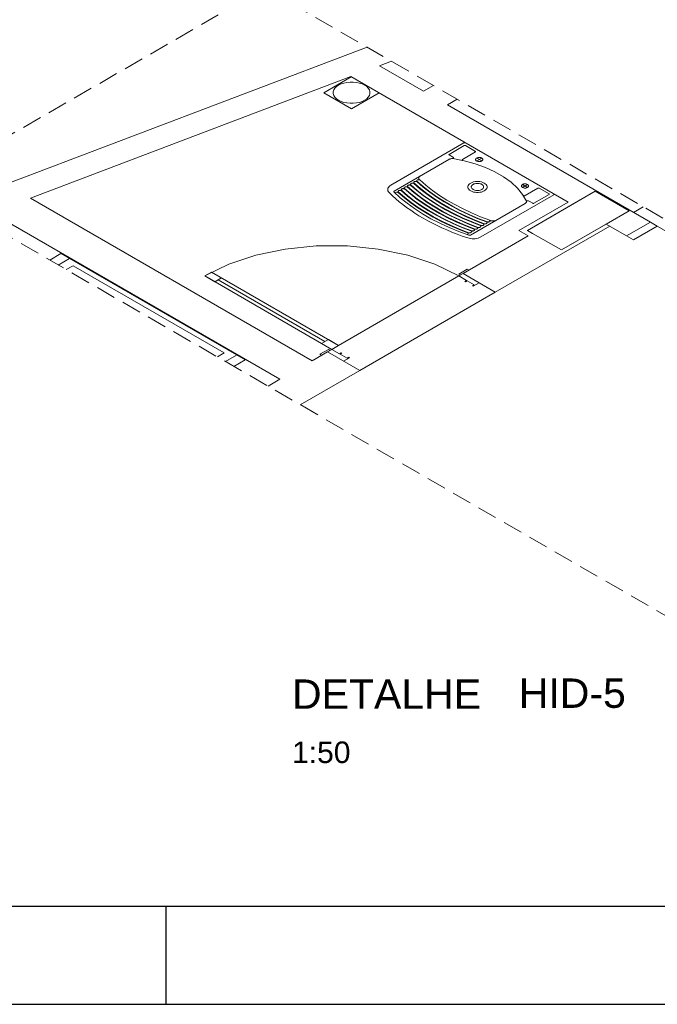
# Model space of a CAD drawing. Header units: millimetres. Extents: x 567 to 934, y -1 to 364.
# Tile 650 of 656: x 780 to 787, y 60 to 70. Entities that reach past the tile are written whole.
import ezdxf

# ---------------------------------------------------------------- set-up
doc = ezdxf.new("R2010")
doc.units = ezdxf.units.MM
doc.header["$MEASUREMENT"] = 0
doc.linetypes.add('JIS_02_2.0', pattern=[0.3, 0.2, -0.1])
doc.linetypes.add('NULL', pattern=[0])
doc.layers.get('0').update_dxf_attribs({"lineweight": 18})
for name, color, linetype, lineweight in [('A-DETL', 7, 'Continuous', 13), ('A-DETL-GENF', 7, 'Continuous', 13), ('A-DETL-GENF-HDLN', 7, 'Continuous', 13), ('A-WALL', 7, 'Continuous', 25), ('ARQ-ALV-REB', 7, 'Continuous', 18), ('ARQ-ESQUAD', 7, 'Continuous', 25), ('C-PROP-LINE', 7, 'Continuous', 25), ('Caixas e Ralos - TIGRE', 7, 'Continuous', 13), ('DI-Área do detalhe', 10, 'JIS_02_2.0', 0), ('Peças hidrossanitárias', 7, 'Continuous', 13), ('Q-SPCQ', 7, 'Continuous', 13), ('S-COLS', 7, 'Continuous', 13), ('Textos', 7, 'Continuous', 9)]:
    doc.layers.add(name, color=color, linetype=linetype, lineweight=lineweight)
doc.layers.add('FOLHA_PADRÃO', color=7, linetype='Continuous')
doc.styles.add('Arial', font='arial.ttf')
doc.styles.add('ArialBlack', font='txt')

# ---------------------------------------------------------------- blocks, each defined once
blk = doc.blocks.new('A1EST. 1500')
at = {"layer": 'FOLHA_PADRÃO', "color": 1, "linetype": 'Continuous'}
for p, q in [((59.5, 0), (59.5, 1)), ((0, 0), (150.008, 0))]:
    blk.add_line(p, q, dxfattribs=at)
at = {"layer": 'FOLHA_PADRÃO', "color": 6, "linetype": 'Continuous'}
blk.add_lwpolyline([(149, 58.4), (149, 1), (1, 1), (1, 58.4), (149, 58.4)], dxfattribs=at)

msp = doc.modelspace()

# ---------------------------------------------------------------- linework, layer by layer
at = {"layer": 'A-DETL', "color": 8, "linetype": 'Continuous', "lineweight": 5}
for p, q in [((786.524, 68.119), (786.624, 68.177)), ((791.118, 65.466), (786.524, 68.119))]:
    msp.add_line(p, q, dxfattribs=at)
at = {"layer": 'A-DETL-GENF', "color": 8, "lineweight": 5}
for p, q in [((782.211, 67.509), (782.142, 67.469)), ((782.142, 67.469), (782.211, 67.509)), ((782.142, 67.469), (783.441, 66.719)), ((782.246, 67.409), (782.142, 67.469)), ((783.51, 66.759), (782.211, 67.509)), ((782.211, 67.509), (782.315, 67.449)), ((782.315, 67.449), (782.246, 67.409)), ((782.28, 67.429), (783.371, 66.799)), ((783.337, 66.779), (783.406, 66.819)), ((783.406, 66.819), (783.51, 66.759)), ((783.441, 66.719), (783.337, 66.779)), ((783.441, 66.719), (783.51, 66.759)), ((783.51, 66.759), (783.441, 66.719))]:
    msp.add_line(p, q, dxfattribs=at)
at = {"layer": 'A-DETL-GENF-HDLN', "color": 8, "lineweight": 5}
msp.add_lwpolyline([(784.74, 67.469), (784.494, 67.588), (784.217, 67.68), (783.916, 67.743), (783.601, 67.776), (783.281, 67.776), (782.965, 67.743), (782.664, 67.68), (782.387, 67.588), (782.142, 67.469)], dxfattribs=at)
at = {"layer": 'A-WALL', "color": 8, "lineweight": 5}
for p, q in [((783.803, 69.806), (779.57, 68.202)), ((783.929, 69.617), (784.051, 69.663)), ((784.379, 69.357), (783.929, 69.617)), ((780.361, 68.265), (783.636, 69.506)), ((783.636, 69.506), (785.856, 68.224)), ((784.48, 69.415), (784.379, 69.357)), ((784.622, 69.217), (784.722, 69.275)), ((786.697, 68.019), (784.622, 69.217)), ((785.441, 67.935), (786.133, 68.335)), ((786.133, 68.335), (786.48, 68.135)), ((783.24, 66.603), (780.361, 68.265)), ((785.856, 68.224), (785.352, 67.933)), ((786.48, 68.135), (785.787, 67.735)), ((779.964, 68.114), (782.911, 66.413)), ((785.112, 67.304), (786.281, 67.979)), ((785.352, 67.933), (785.448, 67.878)), ((785.438, 67.933), (785.441, 67.935)), ((785.491, 67.903), (785.438, 67.933)), ((786.246, 67.999), (786.454, 67.879)), ((785.448, 67.878), (784.783, 67.494)), ((785.493, 67.904), (785.491, 67.903)), ((785.787, 67.735), (785.493, 67.904)), ((784.783, 67.494), (785.112, 67.304)), ((783.397, 66.694), (783.24, 66.603)), ((783.726, 66.504), (783.397, 66.694)), ((782.911, 66.413), (782.79, 66.343)), ((783.119, 66.153), (783.726, 66.504))]:
    msp.add_line(p, q, dxfattribs=at)
at = {"layer": 'ARQ-ALV-REB', "color": 8, "lineweight": 5}
for p, q in [((783.358, 69.342), (783.639, 69.504)), ((783.643, 69.178), (783.358, 69.342)), ((783.924, 69.34), (783.643, 69.178)), ((784.74, 67.469), (783.51, 66.759)), ((785.112, 67.304), (783.726, 66.504))]:
    msp.add_line(p, q, dxfattribs=at)
at = {"layer": 'ARQ-ESQUAD', "color": 8, "lineweight": 5}
for p, q in [((786.454, 67.879), (786.697, 68.019)), ((786.454, 67.879), (786.697, 68.019)), ((786.766, 67.979), (786.524, 67.839)), ((786.766, 67.979), (786.524, 67.839)), ((786.697, 68.019), (786.766, 67.979)), ((786.697, 68.019), (786.766, 67.979)), ((786.524, 67.839), (786.454, 67.879)), ((786.524, 67.839), (786.454, 67.879)), ((784.826, 67.539), (784.74, 67.489)), ((784.844, 67.529), (784.826, 67.539)), ((784.783, 67.494), (784.74, 67.469)), ((784.74, 67.489), (784.757, 67.479)), ((784.74, 67.469), (784.818, 67.424)), ((784.757, 67.479), (784.783, 67.494)), ((784.818, 67.424), (784.8, 67.414)), ((784.809, 67.409), (784.826, 67.419)), ((784.826, 67.419), (784.896, 67.379)), ((784.8, 67.414), (784.809, 67.409)), ((784.896, 67.379), (784.878, 67.369)), ((784.878, 67.369), (784.887, 67.364)), ((784.887, 67.364), (784.948, 67.399)), ((783.406, 66.719), (783.319, 66.669)), ((783.441, 66.719), (783.397, 66.694)), ((783.423, 66.709), (783.406, 66.719)), ((783.519, 66.674), (783.441, 66.719)), ((783.319, 66.669), (783.337, 66.659)), ((783.397, 66.694), (783.423, 66.709)), ((783.536, 66.684), (783.519, 66.674)), ((783.527, 66.669), (783.545, 66.679)), ((783.597, 66.629), (783.527, 66.669)), ((783.545, 66.679), (783.536, 66.684)), ((783.562, 66.599), (783.622, 66.634)), ((783.614, 66.639), (783.597, 66.629)), ((783.622, 66.634), (783.614, 66.639))]:
    msp.add_line(p, q, dxfattribs=at)
at = {"layer": 'C-PROP-LINE', "color": 8, "lineweight": 5}
msp.add_line((783.803, 69.806), (779.57, 68.202), dxfattribs=at)
at = {"layer": 'Caixas e Ralos - TIGRE', "color": 8, "lineweight": 5}
for p, q in [((783.639, 69.504), (783.358, 69.342)), ((783.358, 69.342), (783.643, 69.178)), ((783.643, 69.178), (783.924, 69.34))]:
    msp.add_line(p, q, dxfattribs=at)
for points in [[(783.776, 69.265), (783.798, 69.28), (783.814, 69.296), (783.825, 69.314), (783.831, 69.333), (783.831, 69.352), (783.825, 69.37), (783.814, 69.388), (783.798, 69.405), (783.776, 69.419), (783.751, 69.431), (783.723, 69.441), (783.692, 69.447), (783.659, 69.451), (783.627, 69.451), (783.594, 69.447), (783.563, 69.441), (783.535, 69.431), (783.51, 69.419)], [(783.51, 69.419), (783.489, 69.405), (783.472, 69.388), (783.461, 69.37), (783.455, 69.352), (783.455, 69.333), (783.461, 69.314), (783.472, 69.296), (783.489, 69.28), (783.51, 69.265), (783.535, 69.253), (783.563, 69.243), (783.594, 69.237), (783.627, 69.234), (783.659, 69.234), (783.692, 69.237), (783.723, 69.243), (783.751, 69.253), (783.776, 69.265)]]:
    msp.add_lwpolyline(points, dxfattribs=at)
at = {"layer": 'DI-Área do detalhe'}
msp.add_lwpolyline([(779.25, 68.387), (782.755, 70.411), (791.219, 65.524), (787.713, 63.5), (779.25, 68.387)], dxfattribs=at)
at = {"layer": 'Peças hidrossanitárias', "color": 8, "lineweight": 5}
for p, q in [((783.358, 69.342), (783.639, 69.504)), ((783.643, 69.178), (783.358, 69.342)), ((783.924, 69.34), (783.643, 69.178)), ((784.792, 68.829), (784.045, 68.398)), ((784.64, 68.712), (784.794, 68.801)), ((784.908, 68.736), (784.777, 68.66)), ((784.806, 68.801), (784.908, 68.742)), ((784.078, 68.337), (784.638, 68.66)), ((784.684, 68.68), (784.64, 68.706)), ((784.922, 68.644), (784.973, 68.674)), ((784.922, 68.674), (784.973, 68.644)), ((785.389, 68.404), (785.441, 68.374)), ((785.389, 68.374), (785.441, 68.404)), ((785.548, 68.366), (785.416, 68.291)), ((785.662, 68.307), (785.559, 68.366)), ((784.103, 68.324), (784.087, 68.319)), ((784.963, 67.868), (785.71, 68.299)), ((785.451, 68.237), (785.496, 68.212)), ((785.507, 68.212), (785.662, 68.301)), ((785.418, 68.21), (784.858, 67.887)), ((784.835, 67.9), (784.826, 67.892))]:
    msp.add_line(p, q, dxfattribs=at)
for points in [[(784.809, 68.829), (784.808, 68.829), (784.807, 68.83), (784.806, 68.83), (784.805, 68.83), (784.804, 68.831), (784.803, 68.831), (784.802, 68.831), (784.801, 68.831), (784.8, 68.831), (784.799, 68.831), (784.798, 68.831), (784.797, 68.831), (784.796, 68.831), (784.795, 68.83), (784.794, 68.83), (784.793, 68.83), (784.792, 68.829), (784.792, 68.829)], [(784.806, 68.801), (784.805, 68.802), (784.804, 68.802), (784.802, 68.803), (784.801, 68.803), (784.8, 68.803), (784.798, 68.803), (784.797, 68.802), (784.796, 68.802), (784.794, 68.801)], [(784.908, 68.736), (784.909, 68.736), (784.909, 68.736), (784.91, 68.737), (784.91, 68.737), (784.91, 68.737), (784.911, 68.738), (784.911, 68.738), (784.911, 68.739), (784.911, 68.739), (784.911, 68.739), (784.911, 68.74), (784.911, 68.74), (784.91, 68.741), (784.91, 68.741), (784.91, 68.741), (784.909, 68.742), (784.909, 68.742), (784.908, 68.742)], [(784.64, 68.712), (784.639, 68.712), (784.639, 68.711), (784.638, 68.71), (784.638, 68.709), (784.638, 68.709), (784.638, 68.708), (784.639, 68.707), (784.639, 68.706), (784.64, 68.706)], [(784.678, 68.669), (784.673, 68.669), (784.668, 68.669), (784.664, 68.668), (784.659, 68.667), (784.654, 68.667), (784.65, 68.665), (784.646, 68.664), (784.642, 68.662), (784.638, 68.66)], [(784.678, 68.669), (784.679, 68.669), (784.68, 68.669), (784.681, 68.67), (784.682, 68.67), (784.683, 68.671), (784.684, 68.671), (784.685, 68.672), (784.685, 68.673), (784.686, 68.674), (784.686, 68.674), (784.686, 68.675), (784.686, 68.676), (784.686, 68.676), (784.686, 68.677), (784.686, 68.678), (784.685, 68.679), (784.685, 68.679), (784.684, 68.68)], [(785.432, 68.233), (785.391, 68.301), (785.338, 68.365), (785.273, 68.426), (785.196, 68.482), (785.108, 68.532), (785.011, 68.577), (784.907, 68.614), (784.795, 68.645), (784.678, 68.669)], [(784.777, 68.66), (784.776, 68.659), (784.775, 68.658), (784.774, 68.656), (784.773, 68.655), (784.773, 68.654), (784.774, 68.653), (784.775, 68.651), (784.776, 68.65), (784.777, 68.649)], [(784.922, 68.674), (784.917, 68.671), (784.914, 68.668), (784.912, 68.664), (784.911, 68.661), (784.911, 68.657), (784.912, 68.653), (784.914, 68.65), (784.917, 68.647), (784.922, 68.644), (784.926, 68.642), (784.932, 68.64), (784.938, 68.638), (784.944, 68.638), (784.951, 68.638), (784.957, 68.638), (784.963, 68.64), (784.969, 68.642), (784.973, 68.644)], [(784.922, 68.674), (784.917, 68.671), (784.914, 68.668), (784.912, 68.664), (784.911, 68.661), (784.911, 68.657), (784.912, 68.653), (784.914, 68.65), (784.917, 68.647), (784.922, 68.644), (784.926, 68.642), (784.932, 68.64), (784.938, 68.638), (784.944, 68.638), (784.951, 68.638), (784.957, 68.638), (784.963, 68.64), (784.969, 68.642), (784.973, 68.644)], [(784.973, 68.644), (784.976, 68.646), (784.979, 68.648), (784.981, 68.65), (784.982, 68.652), (784.983, 68.655), (784.984, 68.657), (784.984, 68.66), (784.984, 68.662), (784.983, 68.664), (784.982, 68.667), (784.98, 68.669), (784.978, 68.671), (784.975, 68.673), (784.972, 68.675), (784.969, 68.676), (784.965, 68.678), (784.961, 68.679), (784.957, 68.679), (784.953, 68.68), (784.949, 68.68), (784.944, 68.68), (784.94, 68.68), (784.936, 68.679), (784.932, 68.678), (784.928, 68.677), (784.925, 68.676), (784.922, 68.674)], [(784.973, 68.644), (784.976, 68.646), (784.979, 68.648), (784.981, 68.65), (784.982, 68.652), (784.983, 68.655), (784.984, 68.657), (784.984, 68.66), (784.984, 68.662), (784.983, 68.664), (784.982, 68.667), (784.98, 68.669), (784.978, 68.671), (784.975, 68.673), (784.972, 68.675), (784.969, 68.676), (784.965, 68.678), (784.961, 68.679), (784.957, 68.679), (784.953, 68.68), (784.949, 68.68), (784.944, 68.68), (784.94, 68.68), (784.936, 68.679), (784.932, 68.678), (784.928, 68.677), (784.925, 68.676), (784.922, 68.674)], [(784.312, 68.432), (784.311, 68.432), (784.31, 68.433), (784.308, 68.434), (784.307, 68.434), (784.306, 68.435), (784.304, 68.435), (784.303, 68.435), (784.301, 68.436), (784.3, 68.436), (784.298, 68.436), (784.297, 68.436), (784.295, 68.436), (784.294, 68.435), (784.292, 68.435), (784.291, 68.435), (784.289, 68.435), (784.288, 68.434), (784.287, 68.434), (784.286, 68.433), (784.285, 68.433), (784.284, 68.432), (784.283, 68.432), (784.282, 68.431), (784.281, 68.43), (784.28, 68.43), (784.279, 68.429), (784.279, 68.428), (784.278, 68.427), (784.278, 68.426), (784.278, 68.425), (784.277, 68.424), (784.278, 68.424), (784.278, 68.423), (784.278, 68.422), (784.279, 68.421), (784.28, 68.42), (784.28, 68.42)], [(784.341, 68.449), (784.341, 68.45), (784.34, 68.45), (784.339, 68.451), (784.339, 68.451), (784.338, 68.451), (784.337, 68.452), (784.336, 68.452), (784.335, 68.452), (784.334, 68.453), (784.333, 68.453), (784.332, 68.453), (784.332, 68.453), (784.331, 68.453), (784.33, 68.453), (784.329, 68.453), (784.328, 68.453), (784.327, 68.453), (784.326, 68.453), (784.325, 68.453), (784.324, 68.453), (784.323, 68.453), (784.322, 68.453), (784.321, 68.453), (784.32, 68.452), (784.319, 68.452), (784.318, 68.452), (784.318, 68.452), (784.317, 68.451), (784.316, 68.451), (784.315, 68.451), (784.315, 68.45), (784.314, 68.45), (784.313, 68.45), (784.313, 68.449), (784.312, 68.449), (784.312, 68.448), (784.311, 68.448), (784.311, 68.447), (784.31, 68.447), (784.31, 68.446), (784.31, 68.446), (784.309, 68.445), (784.309, 68.444), (784.309, 68.444), (784.309, 68.443), (784.309, 68.443), (784.309, 68.442), (784.309, 68.442), (784.309, 68.441), (784.31, 68.44), (784.31, 68.44), (784.31, 68.439), (784.311, 68.439), (784.311, 68.438), (784.311, 68.438)], [(784.311, 68.438), (784.375, 68.383), (784.443, 68.33), (784.515, 68.279), (784.592, 68.23), (784.673, 68.184), (784.758, 68.139), (784.846, 68.098), (784.938, 68.058), (785.033, 68.022)], [(784.312, 68.432), (784.374, 68.378), (784.442, 68.326), (784.513, 68.276), (784.589, 68.228), (784.668, 68.182), (784.751, 68.138), (784.838, 68.097), (784.928, 68.058), (785.022, 68.022)], [(784.341, 68.489), (784.337, 68.485), (784.333, 68.481), (784.33, 68.477), (784.329, 68.473), (784.328, 68.468), (784.329, 68.464), (784.331, 68.459), (784.335, 68.455), (784.339, 68.451)], [(784.339, 68.451), (784.402, 68.397), (784.469, 68.344), (784.541, 68.293), (784.617, 68.245), (784.698, 68.198), (784.782, 68.154), (784.87, 68.113), (784.961, 68.074), (785.055, 68.038)], [(784.999, 68.419), (784.986, 68.425), (784.971, 68.43), (784.955, 68.433), (784.938, 68.435), (784.921, 68.435), (784.905, 68.433), (784.888, 68.43), (784.874, 68.425), (784.861, 68.419), (784.85, 68.411), (784.841, 68.403), (784.835, 68.393), (784.832, 68.384), (784.832, 68.374), (784.835, 68.364), (784.841, 68.355), (784.85, 68.346), (784.861, 68.339), (784.874, 68.332), (784.888, 68.327), (784.905, 68.324), (784.921, 68.322), (784.938, 68.322), (784.955, 68.324), (784.971, 68.327), (784.986, 68.332), (784.999, 68.339), (785.01, 68.346), (785.019, 68.355), (785.025, 68.364), (785.028, 68.374), (785.028, 68.384), (785.025, 68.393), (785.019, 68.403), (785.01, 68.411), (784.999, 68.419)], [(784.045, 68.398), (784.034, 68.391), (784.026, 68.383), (784.019, 68.374), (784.015, 68.366), (784.013, 68.356), (784.013, 68.347), (784.015, 68.338), (784.02, 68.329), (784.027, 68.321)], [(784.078, 68.337), (784.077, 68.336), (784.076, 68.335), (784.075, 68.334), (784.075, 68.333), (784.075, 68.332), (784.075, 68.331), (784.075, 68.33), (784.076, 68.329), (784.076, 68.328)], [(784.076, 68.328), (784.141, 68.269), (784.211, 68.212), (784.287, 68.157), (784.368, 68.104), (784.454, 68.054), (784.545, 68.008), (784.64, 67.964), (784.74, 67.923), (784.843, 67.886)], [(784.152, 68.34), (784.151, 68.34), (784.15, 68.341), (784.149, 68.342), (784.147, 68.342), (784.146, 68.343), (784.145, 68.343), (784.143, 68.343), (784.142, 68.343), (784.14, 68.344), (784.138, 68.344), (784.137, 68.344), (784.135, 68.343), (784.134, 68.343), (784.133, 68.343), (784.131, 68.343), (784.13, 68.342), (784.129, 68.342), (784.127, 68.342), (784.126, 68.341), (784.125, 68.341), (784.124, 68.34), (784.123, 68.34), (784.122, 68.339), (784.121, 68.338), (784.12, 68.338), (784.12, 68.337), (784.119, 68.336), (784.118, 68.335), (784.118, 68.334), (784.118, 68.333), (784.118, 68.332), (784.118, 68.331), (784.118, 68.33), (784.119, 68.33), (784.119, 68.329), (784.12, 68.328), (784.12, 68.328)], [(784.12, 68.328), (784.183, 68.273), (784.251, 68.22), (784.324, 68.169), (784.401, 68.12), (784.481, 68.073), (784.566, 68.029), (784.655, 67.987), (784.746, 67.948), (784.842, 67.911)], [(784.184, 68.358), (784.183, 68.359), (784.182, 68.359), (784.181, 68.36), (784.179, 68.361), (784.178, 68.361), (784.176, 68.361), (784.175, 68.362), (784.173, 68.362), (784.172, 68.362), (784.17, 68.362), (784.169, 68.362), (784.167, 68.362), (784.166, 68.362), (784.164, 68.361), (784.163, 68.361), (784.162, 68.361), (784.16, 68.361), (784.159, 68.36), (784.158, 68.36), (784.157, 68.359), (784.156, 68.359), (784.155, 68.358), (784.154, 68.357), (784.153, 68.357), (784.152, 68.356), (784.151, 68.355), (784.151, 68.354), (784.15, 68.353), (784.15, 68.353), (784.15, 68.352), (784.15, 68.351), (784.15, 68.35), (784.15, 68.349), (784.15, 68.348), (784.151, 68.347), (784.152, 68.346), (784.152, 68.346)], [(784.152, 68.346), (784.215, 68.291), (784.283, 68.238), (784.356, 68.187), (784.432, 68.138), (784.513, 68.092), (784.598, 68.047), (784.686, 68.005), (784.778, 67.966), (784.873, 67.93)], [(784.152, 68.34), (784.215, 68.286), (784.282, 68.234), (784.353, 68.184), (784.429, 68.135), (784.509, 68.09), (784.592, 68.046), (784.679, 68.005), (784.769, 67.966), (784.862, 67.93)], [(784.216, 68.376), (784.215, 68.377), (784.214, 68.378), (784.212, 68.378), (784.211, 68.379), (784.21, 68.379), (784.208, 68.38), (784.207, 68.38), (784.205, 68.38), (784.203, 68.38), (784.202, 68.38), (784.2, 68.38), (784.199, 68.38), (784.197, 68.38), (784.196, 68.38), (784.195, 68.379), (784.193, 68.379), (784.192, 68.379), (784.191, 68.378), (784.19, 68.378), (784.188, 68.377), (784.187, 68.377), (784.186, 68.376), (784.185, 68.376), (784.185, 68.375), (784.184, 68.374), (784.183, 68.373), (784.182, 68.373), (784.182, 68.372), (784.182, 68.371), (784.181, 68.37), (784.181, 68.369), (784.181, 68.368), (784.182, 68.367), (784.182, 68.366), (784.183, 68.365), (784.184, 68.364), (784.184, 68.364)], [(784.184, 68.364), (784.247, 68.31), (784.315, 68.257), (784.387, 68.205), (784.464, 68.157), (784.545, 68.11), (784.63, 68.066), (784.718, 68.024), (784.81, 67.984), (784.905, 67.948)], [(784.184, 68.358), (784.247, 68.304), (784.314, 68.252), (784.385, 68.202), (784.461, 68.154), (784.54, 68.108), (784.624, 68.064), (784.71, 68.023), (784.801, 67.984), (784.894, 67.948)], [(784.247, 68.395), (784.247, 68.395), (784.245, 68.396), (784.244, 68.397), (784.243, 68.397), (784.241, 68.398), (784.24, 68.398), (784.238, 68.398), (784.237, 68.399), (784.235, 68.399), (784.234, 68.399), (784.232, 68.399), (784.231, 68.399), (784.229, 68.398), (784.228, 68.398), (784.227, 68.398), (784.225, 68.398), (784.224, 68.397), (784.223, 68.397), (784.221, 68.396), (784.22, 68.396), (784.219, 68.395), (784.218, 68.395), (784.217, 68.394), (784.216, 68.393), (784.216, 68.393), (784.215, 68.392), (784.214, 68.391), (784.214, 68.39), (784.213, 68.389), (784.213, 68.388), (784.213, 68.387), (784.213, 68.386), (784.214, 68.386), (784.214, 68.385), (784.215, 68.384), (784.215, 68.383), (784.215, 68.383)], [(784.215, 68.383), (784.279, 68.328), (784.347, 68.275), (784.419, 68.224), (784.496, 68.175), (784.577, 68.128), (784.662, 68.084), (784.75, 68.042), (784.842, 68.003), (784.937, 67.966)], [(784.216, 68.376), (784.278, 68.322), (784.346, 68.27), (784.417, 68.22), (784.493, 68.172), (784.572, 68.126), (784.655, 68.083), (784.742, 68.041), (784.832, 68.003), (784.925, 67.966)], [(784.28, 68.413), (784.279, 68.414), (784.278, 68.415), (784.276, 68.415), (784.275, 68.416), (784.274, 68.416), (784.272, 68.417), (784.271, 68.417), (784.269, 68.417), (784.267, 68.417), (784.266, 68.417), (784.264, 68.417), (784.263, 68.417), (784.261, 68.417), (784.26, 68.417), (784.259, 68.416), (784.257, 68.416), (784.256, 68.416), (784.255, 68.415), (784.254, 68.415), (784.252, 68.414), (784.251, 68.414), (784.25, 68.413), (784.249, 68.413), (784.249, 68.412), (784.248, 68.411), (784.247, 68.41), (784.246, 68.41), (784.246, 68.409), (784.246, 68.408), (784.245, 68.407), (784.245, 68.406), (784.245, 68.405), (784.246, 68.404), (784.246, 68.403), (784.247, 68.402), (784.248, 68.401), (784.248, 68.401)], [(784.247, 68.395), (784.31, 68.341), (784.377, 68.289), (784.449, 68.239), (784.524, 68.191), (784.604, 68.145), (784.687, 68.101), (784.774, 68.06), (784.864, 68.021), (784.957, 67.985)], [(784.248, 68.401), (784.311, 68.347), (784.379, 68.293), (784.451, 68.242), (784.528, 68.194), (784.609, 68.147), (784.694, 68.103), (784.782, 68.061), (784.874, 68.021), (784.969, 67.985)], [(784.28, 68.42), (784.343, 68.365), (784.411, 68.312), (784.483, 68.261), (784.56, 68.212), (784.641, 68.165), (784.726, 68.121), (784.814, 68.079), (784.906, 68.04), (785.001, 68.003)], [(784.28, 68.413), (784.342, 68.359), (784.41, 68.307), (784.481, 68.257), (784.557, 68.209), (784.636, 68.163), (784.719, 68.12), (784.806, 68.078), (784.896, 68.04), (784.989, 68.003)], [(784.975, 68.405), (784.966, 68.409), (784.957, 68.412), (784.946, 68.414), (784.935, 68.415), (784.924, 68.415), (784.913, 68.414), (784.903, 68.412), (784.893, 68.409), (784.885, 68.405), (784.878, 68.4), (784.872, 68.394), (784.868, 68.388), (784.866, 68.382), (784.866, 68.376), (784.868, 68.369), (784.872, 68.363), (784.878, 68.358), (784.885, 68.353)], [(784.885, 68.353), (784.893, 68.349), (784.903, 68.345), (784.913, 68.343), (784.924, 68.342), (784.935, 68.342), (784.946, 68.343), (784.957, 68.345), (784.966, 68.349), (784.975, 68.353), (784.982, 68.358), (784.988, 68.363), (784.991, 68.369), (784.993, 68.376), (784.993, 68.382), (784.991, 68.388), (784.988, 68.394), (784.982, 68.4), (784.975, 68.405)], [(785.389, 68.404), (785.385, 68.401), (785.382, 68.398), (785.38, 68.394), (785.379, 68.391), (785.379, 68.387), (785.38, 68.383), (785.382, 68.38), (785.385, 68.377), (785.389, 68.374), (785.394, 68.372), (785.4, 68.37), (785.406, 68.368), (785.412, 68.368), (785.418, 68.368), (785.425, 68.368), (785.431, 68.37), (785.436, 68.372), (785.441, 68.374)], [(785.389, 68.404), (785.385, 68.401), (785.382, 68.398), (785.38, 68.394), (785.379, 68.391), (785.379, 68.387), (785.38, 68.383), (785.382, 68.38), (785.385, 68.377), (785.389, 68.374), (785.394, 68.372), (785.4, 68.37), (785.406, 68.368), (785.412, 68.368), (785.418, 68.368), (785.425, 68.368), (785.431, 68.37), (785.436, 68.372), (785.441, 68.374)], [(785.441, 68.374), (785.444, 68.376), (785.446, 68.378), (785.448, 68.38), (785.45, 68.382), (785.451, 68.385), (785.452, 68.387), (785.452, 68.39), (785.452, 68.392), (785.451, 68.394), (785.449, 68.397), (785.448, 68.399), (785.445, 68.401), (785.443, 68.403), (785.44, 68.405), (785.436, 68.406), (785.433, 68.408), (785.429, 68.409), (785.425, 68.409), (785.42, 68.41), (785.416, 68.41), (785.412, 68.41), (785.408, 68.41), (785.404, 68.409), (785.4, 68.408), (785.396, 68.407), (785.392, 68.406), (785.389, 68.404)], [(785.441, 68.374), (785.444, 68.376), (785.446, 68.378), (785.448, 68.38), (785.45, 68.382), (785.451, 68.385), (785.452, 68.387), (785.452, 68.39), (785.452, 68.392), (785.451, 68.394), (785.449, 68.397), (785.448, 68.399), (785.445, 68.401), (785.443, 68.403), (785.44, 68.405), (785.436, 68.406), (785.433, 68.408), (785.429, 68.409), (785.425, 68.409), (785.42, 68.41), (785.416, 68.41), (785.412, 68.41), (785.408, 68.41), (785.404, 68.409), (785.4, 68.408), (785.396, 68.407), (785.392, 68.406), (785.389, 68.404)], [(785.559, 68.366), (785.558, 68.367), (785.557, 68.367), (785.556, 68.368), (785.554, 68.368), (785.553, 68.368), (785.551, 68.368), (785.55, 68.367), (785.549, 68.367), (785.548, 68.366)], [(784.027, 68.321), (784.06, 68.289), (784.094, 68.258), (784.13, 68.228), (784.168, 68.198), (784.206, 68.169), (784.247, 68.14), (784.288, 68.112), (784.332, 68.085), (784.376, 68.059)], [(784.12, 68.321), (784.118, 68.321), (784.117, 68.322), (784.115, 68.323), (784.113, 68.323), (784.111, 68.324), (784.109, 68.324), (784.107, 68.324), (784.105, 68.324), (784.103, 68.324)], [(784.12, 68.321), (784.183, 68.267), (784.25, 68.215), (784.321, 68.165), (784.397, 68.117), (784.476, 68.071), (784.56, 68.027), (784.646, 67.986), (784.736, 67.947), (784.829, 67.911)], [(785.399, 68.291), (785.4, 68.29), (785.402, 68.289), (785.404, 68.289), (785.406, 68.289), (785.408, 68.289), (785.411, 68.289), (785.413, 68.289), (785.415, 68.29), (785.416, 68.291)], [(785.417, 68.211), (785.421, 68.213), (785.424, 68.215), (785.426, 68.217), (785.428, 68.22), (785.43, 68.222), (785.431, 68.225), (785.432, 68.228), (785.432, 68.231), (785.432, 68.234)], [(785.451, 68.237), (785.45, 68.237), (785.449, 68.238), (785.448, 68.238), (785.447, 68.238), (785.445, 68.238), (785.444, 68.238), (785.443, 68.238), (785.441, 68.238), (785.44, 68.238), (785.439, 68.238), (785.438, 68.237), (785.437, 68.237), (785.436, 68.236), (785.435, 68.236), (785.434, 68.235), (785.433, 68.235), (785.432, 68.234), (785.432, 68.234)], [(785.662, 68.301), (785.662, 68.301), (785.662, 68.301), (785.663, 68.302), (785.663, 68.302), (785.664, 68.302), (785.664, 68.303), (785.664, 68.303), (785.664, 68.304), (785.664, 68.304), (785.664, 68.304), (785.664, 68.305), (785.664, 68.305), (785.664, 68.306), (785.663, 68.306), (785.663, 68.306), (785.662, 68.307), (785.662, 68.307), (785.662, 68.307)], [(785.71, 68.299), (785.71, 68.299), (785.711, 68.3), (785.712, 68.3), (785.712, 68.301), (785.712, 68.302), (785.713, 68.302), (785.713, 68.303), (785.713, 68.303), (785.713, 68.304), (785.713, 68.305), (785.713, 68.305), (785.713, 68.306), (785.712, 68.306), (785.712, 68.307), (785.712, 68.307), (785.711, 68.308), (785.71, 68.308), (785.71, 68.309)], [(785.496, 68.212), (785.497, 68.211), (785.498, 68.211), (785.499, 68.21), (785.501, 68.21), (785.502, 68.21), (785.504, 68.21), (785.505, 68.211), (785.506, 68.211), (785.507, 68.212)], [(784.376, 68.059), (784.422, 68.033), (784.469, 68.008), (784.517, 67.984), (784.566, 67.961), (784.617, 67.939), (784.668, 67.917), (784.721, 67.896), (784.775, 67.877), (784.83, 67.858)], [(785.033, 68.022), (785.034, 68.021), (785.035, 68.021), (785.036, 68.021), (785.037, 68.021), (785.038, 68.021), (785.039, 68.02), (785.04, 68.02), (785.041, 68.02), (785.042, 68.02), (785.043, 68.02), (785.044, 68.02), (785.045, 68.021), (785.046, 68.021), (785.047, 68.021), (785.048, 68.021), (785.048, 68.021), (785.049, 68.022), (785.05, 68.022), (785.051, 68.022), (785.052, 68.022), (785.052, 68.023), (785.053, 68.023), (785.054, 68.024), (785.055, 68.024), (785.055, 68.024), (785.056, 68.025), (785.056, 68.025), (785.057, 68.026), (785.057, 68.026), (785.058, 68.027), (785.058, 68.027), (785.058, 68.028), (785.058, 68.028), (785.059, 68.029), (785.059, 68.029), (785.059, 68.03), (785.059, 68.03), (785.059, 68.031), (785.059, 68.032), (785.059, 68.032), (785.059, 68.033), (785.059, 68.033), (785.058, 68.034), (785.058, 68.034), (785.058, 68.035), (785.057, 68.035), (785.057, 68.036), (785.056, 68.036), (785.056, 68.037), (785.055, 68.037), (785.054, 68.038), (785.054, 68.038), (785.053, 68.039), (785.052, 68.039), (785.052, 68.039)], [(785.055, 68.038), (785.062, 68.035), (785.069, 68.033), (785.077, 68.032), (785.085, 68.031), (785.092, 68.032), (785.1, 68.032), (785.108, 68.034), (785.114, 68.036), (785.121, 68.039)], [(784.842, 67.911), (784.843, 67.911), (784.844, 67.911), (784.845, 67.91), (784.846, 67.91), (784.847, 67.91), (784.848, 67.91), (784.849, 67.91), (784.85, 67.91), (784.851, 67.91), (784.852, 67.91), (784.853, 67.91), (784.854, 67.91), (784.855, 67.911), (784.856, 67.911), (784.857, 67.911), (784.858, 67.911), (784.859, 67.912), (784.86, 67.912), (784.86, 67.912), (784.861, 67.913), (784.862, 67.913), (784.863, 67.913), (784.863, 67.914), (784.864, 67.914), (784.864, 67.915), (784.865, 67.915), (784.866, 67.915), (784.866, 67.916), (784.867, 67.916), (784.867, 67.917), (784.867, 67.917), (784.868, 67.918), (784.868, 67.918), (784.868, 67.919), (784.868, 67.919), (784.869, 67.92), (784.869, 67.921), (784.869, 67.921), (784.869, 67.922), (784.869, 67.922), (784.869, 67.923), (784.869, 67.924), (784.869, 67.924), (784.868, 67.925), (784.868, 67.925), (784.868, 67.926), (784.867, 67.926), (784.867, 67.927), (784.866, 67.928), (784.865, 67.928), (784.865, 67.929), (784.864, 67.929), (784.863, 67.929), (784.862, 67.93), (784.862, 67.93)], [(784.873, 67.93), (784.874, 67.929), (784.875, 67.929), (784.876, 67.929), (784.877, 67.929), (784.879, 67.928), (784.88, 67.928), (784.881, 67.928), (784.882, 67.928), (784.883, 67.928), (784.884, 67.928), (784.885, 67.929), (784.886, 67.929), (784.887, 67.929), (784.888, 67.929), (784.889, 67.929), (784.89, 67.93), (784.891, 67.93), (784.891, 67.93), (784.892, 67.931), (784.893, 67.931), (784.894, 67.931), (784.894, 67.932), (784.895, 67.932), (784.896, 67.932), (784.896, 67.933), (784.897, 67.933), (784.897, 67.934), (784.898, 67.934), (784.898, 67.935), (784.899, 67.935), (784.899, 67.936), (784.9, 67.936), (784.9, 67.937), (784.9, 67.937), (784.9, 67.938), (784.901, 67.938), (784.901, 67.939), (784.901, 67.94), (784.901, 67.94), (784.901, 67.941), (784.901, 67.941), (784.901, 67.942), (784.9, 67.943), (784.9, 67.943), (784.9, 67.944), (784.899, 67.944), (784.899, 67.945), (784.898, 67.945), (784.898, 67.946), (784.897, 67.946), (784.896, 67.947), (784.896, 67.947), (784.895, 67.948), (784.894, 67.948), (784.894, 67.948)], [(784.905, 67.948), (784.906, 67.948), (784.907, 67.947), (784.908, 67.947), (784.909, 67.947), (784.91, 67.947), (784.911, 67.947), (784.912, 67.947), (784.913, 67.947), (784.914, 67.947), (784.916, 67.947), (784.917, 67.947), (784.918, 67.947), (784.919, 67.947), (784.92, 67.947), (784.92, 67.948), (784.921, 67.948), (784.922, 67.948), (784.923, 67.948), (784.924, 67.949), (784.925, 67.949), (784.925, 67.95), (784.926, 67.95), (784.927, 67.95), (784.927, 67.951), (784.928, 67.951), (784.929, 67.952), (784.929, 67.952), (784.93, 67.953), (784.93, 67.953), (784.93, 67.954), (784.931, 67.954), (784.931, 67.955), (784.931, 67.955), (784.932, 67.956), (784.932, 67.956), (784.932, 67.957), (784.932, 67.957), (784.932, 67.958), (784.932, 67.958), (784.932, 67.959), (784.932, 67.96), (784.932, 67.96), (784.932, 67.961), (784.932, 67.961), (784.931, 67.962), (784.931, 67.963), (784.931, 67.963), (784.93, 67.964), (784.929, 67.964), (784.929, 67.965), (784.928, 67.965), (784.927, 67.966), (784.926, 67.966), (784.925, 67.966), (784.925, 67.966)], [(784.937, 67.966), (784.938, 67.966), (784.939, 67.966), (784.94, 67.965), (784.941, 67.965), (784.942, 67.965), (784.943, 67.965), (784.944, 67.965), (784.945, 67.965), (784.946, 67.965), (784.947, 67.965), (784.948, 67.965), (784.949, 67.965), (784.95, 67.966), (784.951, 67.966), (784.952, 67.966), (784.953, 67.966), (784.954, 67.967), (784.955, 67.967), (784.956, 67.967), (784.956, 67.968), (784.957, 67.968), (784.958, 67.968), (784.959, 67.969), (784.959, 67.969), (784.96, 67.97), (784.96, 67.97), (784.961, 67.97), (784.961, 67.971), (784.962, 67.971), (784.962, 67.972), (784.963, 67.972), (784.963, 67.973), (784.963, 67.973), (784.964, 67.974), (784.964, 67.975), (784.964, 67.975), (784.964, 67.976), (784.964, 67.976), (784.964, 67.977), (784.964, 67.977), (784.964, 67.978), (784.964, 67.979), (784.964, 67.979), (784.964, 67.98), (784.963, 67.98), (784.963, 67.981), (784.962, 67.982), (784.962, 67.982), (784.961, 67.983), (784.961, 67.983), (784.96, 67.984), (784.959, 67.984), (784.958, 67.984), (784.957, 67.985), (784.957, 67.985)], [(784.969, 67.985), (784.97, 67.985), (784.971, 67.984), (784.972, 67.984), (784.973, 67.984), (784.974, 67.984), (784.975, 67.984), (784.976, 67.984), (784.977, 67.984), (784.978, 67.984), (784.98, 67.984), (784.981, 67.984), (784.982, 67.984), (784.983, 67.984), (784.984, 67.984), (784.984, 67.985), (784.985, 67.985), (784.986, 67.985), (784.987, 67.985), (784.988, 67.986), (784.989, 67.986), (784.989, 67.986), (784.99, 67.987), (784.991, 67.987), (784.991, 67.988), (784.992, 67.988), (784.993, 67.989), (784.993, 67.989), (784.994, 67.989), (784.994, 67.99), (784.994, 67.99), (784.995, 67.991), (784.995, 67.991), (784.995, 67.992), (784.996, 67.993), (784.996, 67.993), (784.996, 67.994), (784.996, 67.994), (784.996, 67.995), (784.996, 67.995), (784.996, 67.996), (784.996, 67.997), (784.996, 67.997), (784.996, 67.998), (784.996, 67.998), (784.995, 67.999), (784.995, 68), (784.995, 68), (784.994, 68.001), (784.993, 68.001), (784.993, 68.002), (784.992, 68.002), (784.991, 68.003), (784.99, 68.003), (784.989, 68.003), (784.989, 68.003)], [(785.001, 68.003), (785.002, 68.003), (785.003, 68.003), (785.004, 68.003), (785.005, 68.002), (785.006, 68.002), (785.007, 68.002), (785.008, 68.002), (785.01, 68.002), (785.011, 68.002), (785.012, 68.002), (785.013, 68.002), (785.014, 68.002), (785.015, 68.003), (785.016, 68.003), (785.017, 68.003), (785.017, 68.003), (785.018, 68.004), (785.019, 68.004), (785.02, 68.004), (785.021, 68.005), (785.021, 68.005), (785.022, 68.005), (785.023, 68.006), (785.023, 68.006), (785.024, 68.007), (785.025, 68.007), (785.025, 68.008), (785.026, 68.008), (785.026, 68.009), (785.027, 68.009), (785.027, 68.01), (785.027, 68.01), (785.028, 68.011), (785.028, 68.011), (785.028, 68.012), (785.028, 68.012), (785.028, 68.013), (785.029, 68.013), (785.029, 68.014), (785.029, 68.015), (785.028, 68.015), (785.028, 68.016), (785.028, 68.016), (785.028, 68.017), (785.028, 68.017), (785.027, 68.018), (785.027, 68.019), (785.026, 68.019), (785.026, 68.02), (785.025, 68.02), (785.024, 68.021), (785.023, 68.021), (785.023, 68.022), (785.022, 68.022), (785.022, 68.022)], [(784.835, 67.9), (784.835, 67.901), (784.836, 67.902), (784.836, 67.902), (784.836, 67.903), (784.836, 67.904), (784.836, 67.904), (784.836, 67.905), (784.836, 67.906), (784.835, 67.906), (784.835, 67.907), (784.834, 67.908), (784.834, 67.908), (784.833, 67.909), (784.833, 67.909), (784.832, 67.91), (784.831, 67.91), (784.83, 67.911), (784.829, 67.911), (784.829, 67.911)], [(784.83, 67.858), (784.844, 67.854), (784.859, 67.851), (784.875, 67.849), (784.891, 67.849), (784.907, 67.85), (784.922, 67.853), (784.937, 67.857), (784.951, 67.862), (784.963, 67.868)], [(784.843, 67.886), (784.844, 67.885), (784.846, 67.885), (784.848, 67.885), (784.85, 67.885), (784.851, 67.885), (784.853, 67.885), (784.855, 67.886), (784.856, 67.886), (784.858, 67.887)]]:
    msp.add_lwpolyline(points, dxfattribs=at)
at = {"layer": 'Q-SPCQ', "color": 8, "lineweight": 5}
for p, q in [((780.673, 67.697), (780.559, 67.631)), ((780.759, 67.647), (780.645, 67.581)), ((782.554, 66.611), (780.673, 67.697)), ((780.796, 67.574), (780.727, 67.534)), ((782.341, 66.682), (780.796, 67.574)), ((782.272, 66.642), (782.341, 66.682)), ((782.353, 66.595), (782.467, 66.661)), ((782.44, 66.545), (782.554, 66.611))]:
    msp.add_line(p, q, dxfattribs=at)
at = {"layer": 'S-COLS', "color": 8, "lineweight": 5}
for p, q in [((786.133, 68.335), (785.899, 68.199)), ((786.351, 68.209), (786.133, 68.335)), ((785.899, 68.199), (785.441, 67.935)), ((786.246, 67.999), (786.48, 68.135)), ((786.48, 68.135), (786.351, 68.209)), ((785.441, 67.935), (785.493, 67.904)), ((785.787, 67.735), (786.246, 67.999)), ((785.493, 67.904), (785.787, 67.735))]:
    msp.add_line(p, q, dxfattribs=at)

# ---------------------------------------------------------------- block references
msp.add_blockref('A1EST. 1500', (722.249, 60.026))

# ---------------------------------------------------------------- texts
at = {"layer": 'Textos', "linetype": 'NULL', "attachment_point": 7, "line_spacing_factor": 0.6}
for s, insert, char_height, width, style in [('DETALHE', (783.034, 63.046), 0.3, 4.38075, 'ArialBlack'), ('HID-5', (785.352, 63.051), 0.3, 2.51665, 'ArialBlack'), ('1:50', (783.034, 62.488), 0.22, 1.19591, 'Arial')]:
    msp.add_mtext(s, dxfattribs=dict(at, insert=insert, char_height=char_height, width=width, style=style))

doc.saveas('drawing.dxf')
